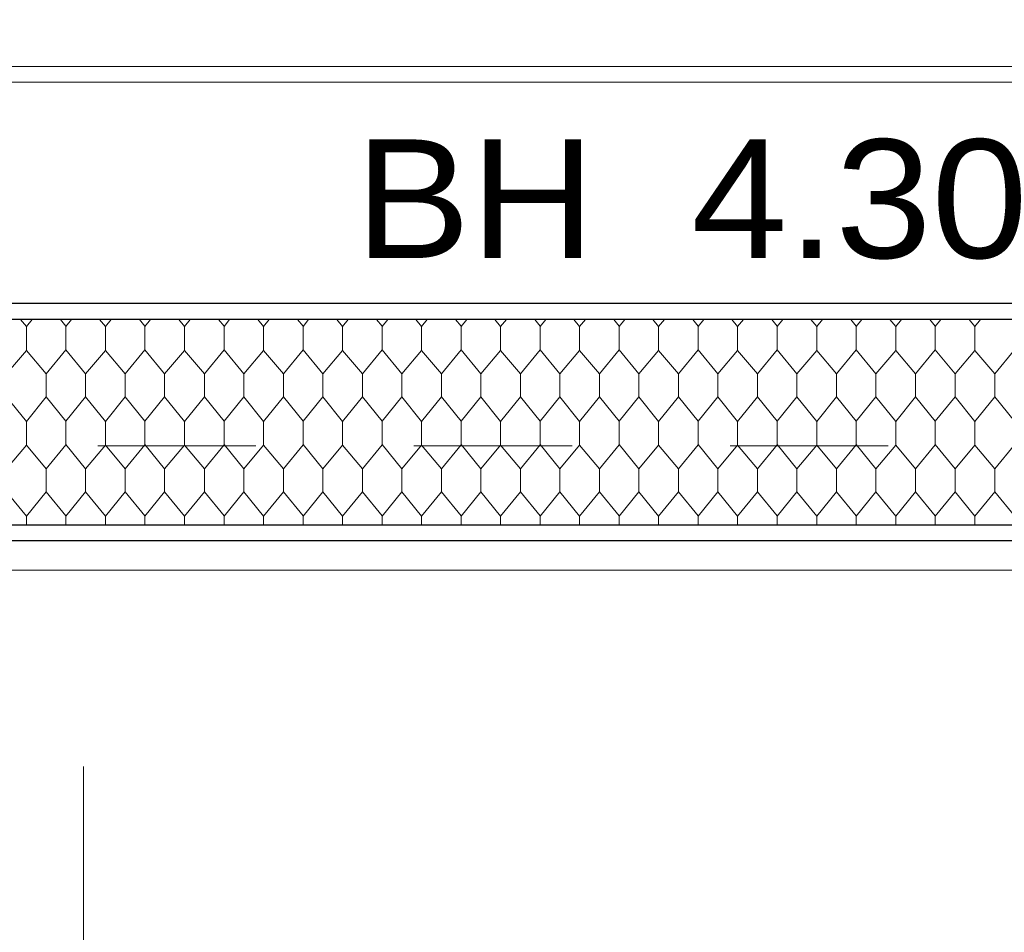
# Model space of a CAD drawing. Header units: metres. Extents: x 1306 to 1412, y -79 to 41.
# Tile 630 of 656: x 1351.871 to 1352.494, y 16.664 to 17.241. Entities that reach past the tile are written whole.
import ezdxf

# ---------------------------------------------------------------- set-up
doc = ezdxf.new("R2010")
doc.units = ezdxf.units.M
doc.header["$PDMODE"] = 65
for name, pattern in [('AUSGEZOGEN', [0]), ('STRICHPUNKT2_S5', [0.5, 0.35, -0.05, 0.05, -0.05]), ('VERDECKT2_S2', [0.15, 0.1, -0.05])]:
    doc.linetypes.add(name, pattern=pattern)
for name, color, linetype, lineweight in [('XR$2$Fenster', 3, 'AUSGEZOGEN', 18), ('XR$2$Schnitt', 1, 'STRICHPUNKT2_S5', 50), ('XR$2$Wand Mauerwerk nt', 7, 'AUSGEZOGEN', 25), ('XR$3$Maßlinie 1_50', 7, 'AUSGEZOGEN', 25), ('XR$3$Text 1_50', 3, 'AUSGEZOGEN', 18), ('XR$5$Muster', 4, 'AUSGEZOGEN', 13)]:
    doc.layers.add(name, color=color, linetype=linetype, lineweight=lineweight)
doc.styles.add('ARIAL', font='arial.ttf')
doc.dimstyles.new('DIMSTYLE_11', dxfattribs={"dimtxt": 0.15, "dimasz": 0.03, "dimexe": 0, "dimexo": 0, "dimgap": 0.075, "dimtad": 2, "dimrnd": 0.005, "dimzin": 4, "dimdsep": 46, "dimtxsty": 'ARIAL', "dimblk1": 'ALL_ML_STRICH', "dimblk2": 'ALL_ML_STRICH', "dimsah": 1, "dimcen": 0, "dimclrd": 3, "dimclre": 3, "dimclrt": 3, "dimadec": 0, "dimazin": 0, "dimtfac": 1, "dimtdec": 0, "dimtix": 1, "dimtmove": 2, "dimatfit": 3, "dimfxl": 0, "dimtzin": 0, "dimlwd": 0, "dimlwe": 25, "dimarcsym": 0})
doc.dimstyles.new('DIMSTYLE_12', dxfattribs={"dimtxt": 0.15, "dimasz": 0.03, "dimexe": 0, "dimexo": 0, "dimgap": 0.075, "dimtad": 2, "dimdec": 3, "dimrnd": 0.005, "dimzin": 4, "dimdsep": 46, "dimtxsty": 'ARIAL', "dimblk1": 'ALL_ML_STRICH', "dimblk2": 'ALL_ML_STRICH', "dimsah": 1, "dimcen": 0, "dimclrd": 3, "dimclre": 3, "dimclrt": 3, "dimadec": 0, "dimazin": 0, "dimtfac": 1, "dimtdec": 0, "dimtix": 1, "dimtmove": 2, "dimatfit": 3, "dimfxl": 0, "dimtzin": 0, "dimlwd": 0, "dimlwe": 25, "dimarcsym": 0})
doc.dimstyles.new('DIMSTYLE_24', dxfattribs={"dimtxt": 0.225, "dimasz": 0.15, "dimexe": 0, "dimexo": 0, "dimgap": 0.1125, "dimtad": 2, "dimrnd": 0.005, "dimzin": 4, "dimdsep": 46, "dimtxsty": 'ARIAL', "dimblk1": 'ALL_ML_STRICH', "dimblk2": 'ALL_ML_STRICH', "dimsah": 1, "dimcen": 0, "dimclrd": 3, "dimclre": 3, "dimclrt": 3, "dimadec": 0, "dimazin": 0, "dimtfac": 1, "dimtdec": 0, "dimtix": 1, "dimtmove": 2, "dimatfit": 3, "dimfxl": 0, "dimtzin": 0, "dimlwd": 0, "dimlwe": 25, "dimarcsym": 0})
doc.dimstyles.new('DIMSTYLE_9', dxfattribs={"dimtxt": 0.15, "dimasz": 0.03, "dimexe": 0, "dimexo": 0, "dimgap": 0.075, "dimtad": 2, "dimdec": 1, "dimlfac": 100, "dimrnd": 0.5, "dimzin": 4, "dimdsep": 46, "dimtxsty": 'ARIAL', "dimblk1": 'ALL_ML_STRICH', "dimblk2": 'ALL_ML_STRICH', "dimsah": 1, "dimcen": 0, "dimclrd": 3, "dimclre": 3, "dimclrt": 3, "dimadec": 0, "dimazin": 0, "dimtfac": 1, "dimtdec": 0, "dimtix": 1, "dimtmove": 2, "dimatfit": 3, "dimfxl": 0, "dimtvp": 1.2, "dimtzin": 0, "dimlwd": 0, "dimlwe": 25, "dimarcsym": 0})

# ---------------------------------------------------------------- blocks, each defined once
blk = doc.blocks.new('ALL_ML_STRICH')
at = {"color": 0, "linetype": 'ByBlock', "lineweight": -2}
for p, q in [((0, -0.5), (0, 0.5)), ((-0.3, -0.3), (0.3, 0.3)), ((-1, 0), (0.5, 0))]:
    blk.add_line(p, q, dxfattribs=at)
blk = doc.blocks.new('*D332')
at = {"layer": 'DEFPOINTS', "color": 3, "linetype": 'AUSGEZOGEN', "lineweight": 25, "transparency": 33554687}
for p in [(1348.37015, 17.43381), (1353.37015, 17.40345), (1348.37015, 9.51056)]:
    blk.add_point(p, dxfattribs=at)
at = {"layer": 'XR$3$Maßlinie 1_50', "color": 3, "linetype": 'AUSGEZOGEN', "lineweight": -2, "transparency": 33554687}
for p, q in [((1348.37015, 9.56056), (1348.37015, 9.51056)), ((1353.37015, 9.56056), (1353.37015, 9.51056)), ((1348.37015, 9.51056), (1353.37015, 9.51056))]:
    blk.add_line(p, q, dxfattribs=at)
at = {"layer": 'XR$3$Maßlinie 1_50', "color": 3, "linetype": 'AUSGEZOGEN', "lineweight": 25, "transparency": 33554687, "xscale": 0.03000000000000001, "yscale": 0.03000000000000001, "zscale": 0.03000000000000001, "rotation": 180}
blk.add_blockref('ALL_ML_STRICH', (1348.37015, 9.51056), dxfattribs=at)
at = {"layer": 'XR$3$Maßlinie 1_50', "color": 3, "linetype": 'AUSGEZOGEN', "lineweight": 25, "transparency": 33554687, "xscale": 0.03000000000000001, "yscale": 0.03000000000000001, "zscale": 0.03000000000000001}
blk.add_blockref('ALL_ML_STRICH', (1353.37015, 9.51056), dxfattribs=at)
at = {"layer": 'XR$3$Maßlinie 1_50', "color": 3, "linetype": 'AUSGEZOGEN', "lineweight": 25, "transparency": 33554687, "insert": (1350.87902, 9.63812), "char_height": 0.15, "width": 0.48, "attachment_point": 5, "style": 'ARIAL'}
blk.add_mtext('\\W0.80;\\A1;{\\A1;{5.00\\H0.099000;\\S^ ;}}', dxfattribs=at)
blk = doc.blocks.new('*D438')
at = {"layer": 'DEFPOINTS', "color": 3, "linetype": 'AUSGEZOGEN', "lineweight": 25, "transparency": 33554687}
for p in [(1342.77015, 19.40255), (1358.49015, 14.43255), (1342.77015, 7.11056)]:
    blk.add_point(p, dxfattribs=at)
at = {"layer": 'XR$3$Maßlinie 1_50', "color": 3, "linetype": 'AUSGEZOGEN', "lineweight": -2, "transparency": 33554687}
for p, q in [((1342.77015, 7.71056), (1342.77015, 7.11056)), ((1342.77015, 7.11056), (1358.49015, 7.11056)), ((1358.49015, 7.11056), (1358.49015, 7.11056))]:
    blk.add_line(p, q, dxfattribs=at)
at = {"layer": 'XR$3$Maßlinie 1_50', "color": 3, "linetype": 'AUSGEZOGEN', "lineweight": 25, "transparency": 33554687, "xscale": 0.15, "yscale": 0.15, "zscale": 0.15, "rotation": 180}
blk.add_blockref('ALL_ML_STRICH', (1342.77015, 7.11056), dxfattribs=at)
at = {"layer": 'XR$3$Maßlinie 1_50', "color": 3, "linetype": 'AUSGEZOGEN', "lineweight": 25, "transparency": 33554687, "xscale": 0.15, "yscale": 0.15, "zscale": 0.15}
blk.add_blockref('ALL_ML_STRICH', (1358.49015, 7.11056), dxfattribs=at)
at = {"layer": 'XR$3$Maßlinie 1_50', "color": 3, "linetype": 'AUSGEZOGEN', "lineweight": 25, "transparency": 33554687, "insert": (1350.63684, 7.2769), "char_height": 0.225, "width": 0.9, "attachment_point": 5, "style": 'ARIAL'}
blk.add_mtext('\\W0.80;\\A1;{\\fArial|i0|b1;\\A1;{15.72\\H0.148500;\\S^ ;}}', dxfattribs=at)
blk = doc.blocks.new('*D443')
at = {"layer": 'DEFPOINTS', "color": 3, "linetype": 'AUSGEZOGEN', "lineweight": 25, "transparency": 33554687}
for p in [(1369.39624, 16.76175), (1340.42407, 16.64675), (1369.39624, 16.64675)]:
    blk.add_point(p, dxfattribs=at)
at = {"layer": 'XR$3$Maßlinie 1_50', "color": 3, "linetype": 'AUSGEZOGEN', "lineweight": -2, "transparency": 33554687}
for p, q in [((1340.47407, 16.76175), (1340.42407, 16.76175)), ((1340.42407, 16.64675), (1340.42407, 16.76175)), ((1340.47407, 16.64675), (1340.42407, 16.64675))]:
    blk.add_line(p, q, dxfattribs=at)
at = {"layer": 'XR$3$Maßlinie 1_50', "color": 3, "linetype": 'AUSGEZOGEN', "lineweight": 25, "transparency": 33554687, "xscale": 0.03000000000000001, "yscale": 0.03000000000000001, "zscale": 0.03000000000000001}
for p, rotation in [((1340.42407, 16.76175), 90), ((1340.42407, 16.64675), 270)]:
    blk.add_blockref('ALL_ML_STRICH', p, dxfattribs=dict(at, rotation=rotation))
at = {"layer": 'XR$3$Maßlinie 1_50', "color": 3, "linetype": 'AUSGEZOGEN', "lineweight": 25, "transparency": 33554687, "insert": (1340.28407, 16.75306), "char_height": 0.15, "width": 0.48, "attachment_point": 5, "rotation": 90, "style": 'ARIAL'}
blk.add_mtext('\\W0.80;\\A1;{\\A1;{11\\H0.099000;\\S5^ ;}}', dxfattribs=at)
blk = doc.blocks.new('*D444')
at = {"layer": 'DEFPOINTS', "color": 3, "linetype": 'AUSGEZOGEN', "lineweight": 25, "transparency": 33554687}
for p in [(1369.39624, 18.64675), (1340.42407, 16.76175), (1369.39624, 16.76175)]:
    blk.add_point(p, dxfattribs=at)
at = {"layer": 'XR$3$Maßlinie 1_50', "color": 3, "linetype": 'AUSGEZOGEN', "lineweight": -2, "transparency": 33554687}
for p, q in [((1340.47407, 18.64675), (1340.42407, 18.64675)), ((1340.42407, 16.76175), (1340.42407, 18.64675)), ((1340.47407, 16.76175), (1340.42407, 16.76175))]:
    blk.add_line(p, q, dxfattribs=at)
at = {"layer": 'XR$3$Maßlinie 1_50', "color": 3, "linetype": 'AUSGEZOGEN', "lineweight": 25, "transparency": 33554687, "xscale": 0.03000000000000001, "yscale": 0.03000000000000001, "zscale": 0.03000000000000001}
for p, rotation in [((1340.42407, 18.64675), 90), ((1340.42407, 16.76175), 270)]:
    blk.add_blockref('ALL_ML_STRICH', p, dxfattribs=dict(at, rotation=rotation))
at = {"layer": 'XR$3$Maßlinie 1_50', "color": 3, "linetype": 'AUSGEZOGEN', "lineweight": 25, "transparency": 33554687, "insert": (1340.29652, 17.72516), "char_height": 0.15, "width": 0.6, "attachment_point": 5, "rotation": 90, "style": 'ARIAL'}
blk.add_mtext('\\W0.80;\\A1;{\\A1;{1.88\\H0.099000;\\S5^ ;}}', dxfattribs=at)
blk = doc.blocks.new('*D459')
at = {"layer": 'DEFPOINTS', "color": 3, "linetype": 'AUSGEZOGEN', "lineweight": 25, "transparency": 33554687}
for p in [(1366.66016, 19.77175), (1339.62407, 12.38675), (1366.6683, 12.38675)]:
    blk.add_point(p, dxfattribs=at)
at = {"layer": 'XR$3$Maßlinie 1_50', "color": 3, "linetype": 'AUSGEZOGEN', "lineweight": -2, "transparency": 33554687}
for p, q in [((1339.67407, 19.77175), (1339.62407, 19.77175)), ((1339.62407, 12.38675), (1339.62407, 19.77175)), ((1339.67407, 12.38675), (1339.62407, 12.38675))]:
    blk.add_line(p, q, dxfattribs=at)
at = {"layer": 'XR$3$Maßlinie 1_50', "color": 3, "linetype": 'AUSGEZOGEN', "lineweight": 25, "transparency": 33554687, "xscale": 0.03000000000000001, "yscale": 0.03000000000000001, "zscale": 0.03000000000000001}
for p, rotation in [((1339.62407, 19.77175), 90), ((1339.62407, 12.38675), 270)]:
    blk.add_blockref('ALL_ML_STRICH', p, dxfattribs=dict(at, rotation=rotation))
at = {"layer": 'XR$3$Maßlinie 1_50', "color": 3, "linetype": 'AUSGEZOGEN', "lineweight": 25, "transparency": 33554687, "insert": (1339.49641, 16.10016), "char_height": 0.15, "width": 0.6, "attachment_point": 5, "rotation": 90, "style": 'ARIAL'}
blk.add_mtext('\\W0.80;\\A1;{\\A1;{7.38\\H0.099000;\\S5^ ;}}', dxfattribs=at)
blk = doc.blocks.new('*D470')
at = {"layer": 'DEFPOINTS', "color": 3, "linetype": 'AUSGEZOGEN', "lineweight": 25, "transparency": 33554687}
for p in [(1366.20544, 19.77175), (1338.82407, 12.38675), (1366.11182, 12.38675)]:
    blk.add_point(p, dxfattribs=at)
at = {"layer": 'XR$3$Maßlinie 1_50', "color": 3, "linetype": 'AUSGEZOGEN', "lineweight": -2, "transparency": 33554687}
for p, q in [((1338.87407, 19.77175), (1338.82407, 19.77175)), ((1338.82407, 12.38675), (1338.82407, 19.77175)), ((1338.87407, 12.38675), (1338.82407, 12.38675))]:
    blk.add_line(p, q, dxfattribs=at)
at = {"layer": 'XR$3$Maßlinie 1_50', "color": 3, "linetype": 'AUSGEZOGEN', "lineweight": 25, "transparency": 33554687, "xscale": 0.03000000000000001, "yscale": 0.03000000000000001, "zscale": 0.03000000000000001}
for p, rotation in [((1338.82407, 19.77175), 90), ((1338.82407, 12.38675), 270)]:
    blk.add_blockref('ALL_ML_STRICH', p, dxfattribs=dict(at, rotation=rotation))
at = {"layer": 'XR$3$Maßlinie 1_50', "color": 3, "linetype": 'AUSGEZOGEN', "lineweight": 25, "transparency": 33554687, "insert": (1338.69641, 16.10016), "char_height": 0.15, "width": 0.6, "attachment_point": 5, "rotation": 90, "style": 'ARIAL'}
blk.add_mtext('\\W0.80;\\A1;{\\A1;{7.38\\H0.099000;\\S5^ ;}}', dxfattribs=at)
blk = doc.blocks.new('*D482')
at = {"layer": 'DEFPOINTS', "color": 3, "linetype": 'AUSGEZOGEN', "lineweight": 25, "transparency": 33554687}
for p in [(1357.93808, 16.91175), (1338.02407, 12.38675), (1362.48388, 12.38675)]:
    blk.add_point(p, dxfattribs=at)
at = {"layer": 'XR$3$Maßlinie 1_50', "color": 3, "linetype": 'AUSGEZOGEN', "lineweight": -2, "transparency": 33554687}
for p, q in [((1338.07407, 16.91175), (1338.02407, 16.91175)), ((1338.02407, 12.38675), (1338.02407, 16.91175)), ((1338.07407, 12.38675), (1338.02407, 12.38675))]:
    blk.add_line(p, q, dxfattribs=at)
at = {"layer": 'XR$3$Maßlinie 1_50', "color": 3, "linetype": 'AUSGEZOGEN', "lineweight": 25, "transparency": 33554687, "xscale": 0.03000000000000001, "yscale": 0.03000000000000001, "zscale": 0.03000000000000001}
for p, rotation in [((1338.02407, 16.91175), 90), ((1338.02407, 12.38675), 270)]:
    blk.add_blockref('ALL_ML_STRICH', p, dxfattribs=dict(at, rotation=rotation))
at = {"layer": 'XR$3$Maßlinie 1_50', "color": 3, "linetype": 'AUSGEZOGEN', "lineweight": 25, "transparency": 33554687, "insert": (1337.89652, 14.67016), "char_height": 0.15, "width": 0.6, "attachment_point": 5, "rotation": 90, "style": 'ARIAL'}
blk.add_mtext('\\W0.80;\\A1;{\\A1;{4.52\\H0.099000;\\S5^ ;}}', dxfattribs=at)
blk = doc.blocks.new('*D483')
at = {"layer": 'DEFPOINTS', "color": 3, "linetype": 'AUSGEZOGEN', "lineweight": 25, "transparency": 33554687}
for p in [(1360.44309, 17.06175), (1338.02407, 16.91175), (1357.93808, 16.91175)]:
    blk.add_point(p, dxfattribs=at)
at = {"layer": 'XR$3$Maßlinie 1_50', "color": 3, "linetype": 'AUSGEZOGEN', "lineweight": -2, "transparency": 33554687}
for p, q in [((1338.07407, 17.06175), (1338.02407, 17.06175)), ((1338.02407, 16.91175), (1338.02407, 17.06175)), ((1338.07407, 16.91175), (1338.02407, 16.91175))]:
    blk.add_line(p, q, dxfattribs=at)
at = {"layer": 'XR$3$Maßlinie 1_50', "color": 3, "linetype": 'AUSGEZOGEN', "lineweight": 25, "transparency": 33554687, "xscale": 0.03000000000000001, "yscale": 0.03000000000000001, "zscale": 0.03000000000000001}
for p, rotation in [((1338.02407, 17.06175), 90), ((1338.02407, 16.91175), 270)]:
    blk.add_blockref('ALL_ML_STRICH', p, dxfattribs=dict(at, rotation=rotation))
at = {"layer": 'XR$3$Maßlinie 1_50', "color": 3, "linetype": 'AUSGEZOGEN', "lineweight": 25, "transparency": 33554687, "insert": (1337.88152, 16.98088), "char_height": 0.15, "width": 0.48, "attachment_point": 5, "rotation": 90, "style": 'ARIAL'}
blk.add_mtext('\\W0.80;\\A1;{\\A1;{15\\H0.099000;\\S^ ;}}', dxfattribs=at)
blk = doc.blocks.new('*D484')
at = {"layer": 'DEFPOINTS', "color": 3, "linetype": 'AUSGEZOGEN', "lineweight": 25, "transparency": 33554687}
for p in [(1360.44309, 17.46175), (1338.02407, 17.06175), (1360.44309, 17.06175)]:
    blk.add_point(p, dxfattribs=at)
at = {"layer": 'XR$3$Maßlinie 1_50', "color": 3, "linetype": 'AUSGEZOGEN', "lineweight": -2, "transparency": 33554687}
for p, q in [((1338.07407, 17.46175), (1338.02407, 17.46175)), ((1338.02407, 17.06175), (1338.02407, 17.46175)), ((1338.07407, 17.06175), (1338.02407, 17.06175))]:
    blk.add_line(p, q, dxfattribs=at)
at = {"layer": 'XR$3$Maßlinie 1_50', "color": 3, "linetype": 'AUSGEZOGEN', "lineweight": 25, "transparency": 33554687, "xscale": 0.03000000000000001, "yscale": 0.03000000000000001, "zscale": 0.03000000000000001}
for p, rotation in [((1338.02407, 17.46175), 90), ((1338.02407, 17.06175), 270)]:
    blk.add_blockref('ALL_ML_STRICH', p, dxfattribs=dict(at, rotation=rotation))
at = {"layer": 'XR$3$Maßlinie 1_50', "color": 3, "linetype": 'AUSGEZOGEN', "lineweight": 25, "transparency": 33554687, "insert": (1337.89652, 17.25653), "char_height": 0.15, "width": 0.48, "attachment_point": 5, "rotation": 90, "style": 'ARIAL'}
blk.add_mtext('\\W0.80;\\A1;{\\A1;{40\\H0.099000;\\S^ ;}}', dxfattribs=at)
blk = doc.blocks.new('*D489')
at = {"layer": 'DEFPOINTS', "color": 3, "linetype": 'AUSGEZOGEN', "lineweight": 25, "transparency": 33554687}
for p in [(1361.40464, 16.82175), (1337.22407, 12.38675), (1361.39704, 12.38675)]:
    blk.add_point(p, dxfattribs=at)
at = {"layer": 'XR$3$Maßlinie 1_50', "color": 3, "linetype": 'AUSGEZOGEN', "lineweight": -2, "transparency": 33554687}
for p, q in [((1337.27407, 16.82175), (1337.22407, 16.82175)), ((1337.22407, 12.38675), (1337.22407, 16.82175)), ((1337.27407, 12.38675), (1337.22407, 12.38675))]:
    blk.add_line(p, q, dxfattribs=at)
at = {"layer": 'XR$3$Maßlinie 1_50', "color": 3, "linetype": 'AUSGEZOGEN', "lineweight": 25, "transparency": 33554687, "xscale": 0.03000000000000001, "yscale": 0.03000000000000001, "zscale": 0.03000000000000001}
for p, rotation in [((1337.22407, 16.82175), 90), ((1337.22407, 12.38675), 270)]:
    blk.add_blockref('ALL_ML_STRICH', p, dxfattribs=dict(at, rotation=rotation))
at = {"layer": 'XR$3$Maßlinie 1_50', "color": 3, "linetype": 'AUSGEZOGEN', "lineweight": 25, "transparency": 33554687, "insert": (1337.09641, 14.62516), "char_height": 0.15, "width": 0.6, "attachment_point": 5, "rotation": 90, "style": 'ARIAL'}
blk.add_mtext('\\W0.80;\\A1;{\\A1;{4.43\\H0.099000;\\S5^ ;}}', dxfattribs=at)
blk = doc.blocks.new('*D490')
at = {"layer": 'DEFPOINTS', "color": 3, "linetype": 'AUSGEZOGEN', "lineweight": 25, "transparency": 33554687}
for p in [(1361.10464, 17.06175), (1337.22407, 16.82175), (1361.40464, 16.82175)]:
    blk.add_point(p, dxfattribs=at)
at = {"layer": 'XR$3$Maßlinie 1_50', "color": 3, "linetype": 'AUSGEZOGEN', "lineweight": -2, "transparency": 33554687}
for p, q in [((1337.27407, 17.06175), (1337.22407, 17.06175)), ((1337.22407, 16.82175), (1337.22407, 17.06175)), ((1337.27407, 16.82175), (1337.22407, 16.82175))]:
    blk.add_line(p, q, dxfattribs=at)
at = {"layer": 'XR$3$Maßlinie 1_50', "color": 3, "linetype": 'AUSGEZOGEN', "lineweight": 25, "transparency": 33554687, "xscale": 0.03000000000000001, "yscale": 0.03000000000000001, "zscale": 0.03000000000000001}
for p, rotation in [((1337.22407, 17.06175), 90), ((1337.22407, 16.82175), 270)]:
    blk.add_blockref('ALL_ML_STRICH', p, dxfattribs=dict(at, rotation=rotation))
at = {"layer": 'XR$3$Maßlinie 1_50', "color": 3, "linetype": 'AUSGEZOGEN', "lineweight": 25, "transparency": 33554687, "insert": (1336.36969, 16.90657), "char_height": 0.15, "width": 0.48, "attachment_point": 5, "rotation": 90, "style": 'ARIAL'}
blk.add_mtext('\\W0.80;\\A1;{\\A1;{24\\H0.099000;\\S^ ;}}', dxfattribs=at)
blk = doc.blocks.new('*D491')
at = {"layer": 'DEFPOINTS', "color": 3, "linetype": 'AUSGEZOGEN', "lineweight": 25, "transparency": 33554687}
for p in [(1351.26204, 17.46175), (1337.22407, 17.06175), (1361.10464, 17.06175)]:
    blk.add_point(p, dxfattribs=at)
at = {"layer": 'XR$3$Maßlinie 1_50', "color": 3, "linetype": 'AUSGEZOGEN', "lineweight": -2, "transparency": 33554687}
for p, q in [((1337.27407, 17.46175), (1337.22407, 17.46175)), ((1337.22407, 17.06175), (1337.22407, 17.46175)), ((1337.27407, 17.06175), (1337.22407, 17.06175))]:
    blk.add_line(p, q, dxfattribs=at)
at = {"layer": 'XR$3$Maßlinie 1_50', "color": 3, "linetype": 'AUSGEZOGEN', "lineweight": 25, "transparency": 33554687, "xscale": 0.03000000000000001, "yscale": 0.03000000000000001, "zscale": 0.03000000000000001}
for p, rotation in [((1337.22407, 17.46175), 90), ((1337.22407, 17.06175), 270)]:
    blk.add_blockref('ALL_ML_STRICH', p, dxfattribs=dict(at, rotation=rotation))
at = {"layer": 'XR$3$Maßlinie 1_50', "color": 3, "linetype": 'AUSGEZOGEN', "lineweight": 25, "transparency": 33554687, "insert": (1337.09652, 17.25653), "char_height": 0.15, "width": 0.48, "attachment_point": 5, "rotation": 90, "style": 'ARIAL'}
blk.add_mtext('\\W0.80;\\A1;{\\A1;{40\\H0.099000;\\S^ ;}}', dxfattribs=at)
blk = doc.blocks.new('*D548')
at = {"layer": 'DEFPOINTS', "color": 3, "linetype": 'AUSGEZOGEN', "lineweight": 25, "transparency": 33554687}
for p in [(1351.52015, 17.06175), (1353.02015, 17.06175), (1351.52015, 10.31056)]:
    blk.add_point(p, dxfattribs=at)
at = {"layer": 'XR$3$Maßlinie 1_50', "color": 3, "linetype": 'AUSGEZOGEN', "lineweight": -2, "transparency": 33554687}
for p, q in [((1351.52015, 10.36056), (1351.52015, 10.31056)), ((1353.02015, 10.36056), (1353.02015, 10.31056)), ((1351.52015, 10.31056), (1353.02015, 10.31056))]:
    blk.add_line(p, q, dxfattribs=at)
at = {"layer": 'XR$3$Maßlinie 1_50', "color": 3, "linetype": 'AUSGEZOGEN', "lineweight": 25, "transparency": 33554687, "xscale": 0.03000000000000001, "yscale": 0.03000000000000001, "zscale": 0.03000000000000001, "rotation": 180}
blk.add_blockref('ALL_ML_STRICH', (1351.52015, 10.31056), dxfattribs=at)
at = {"layer": 'XR$3$Maßlinie 1_50', "color": 3, "linetype": 'AUSGEZOGEN', "lineweight": 25, "transparency": 33554687, "xscale": 0.03000000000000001, "yscale": 0.03000000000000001, "zscale": 0.03000000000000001}
blk.add_blockref('ALL_ML_STRICH', (1353.02015, 10.31056), dxfattribs=at)
at = {"layer": 'XR$3$Maßlinie 1_50', "color": 3, "linetype": 'AUSGEZOGEN', "lineweight": 25, "transparency": 33554687, "insert": (1352.27902, 10.43812), "char_height": 0.15, "width": 0.48, "attachment_point": 5, "style": 'ARIAL'}
blk.add_mtext('\\W0.80;\\A1;{\\A1;{1.50\\H0.099000;\\S^ ;}}', dxfattribs=at)
at = {"layer": 'XR$3$Maßlinie 1_50', "color": 3, "linetype": 'AUSGEZOGEN', "lineweight": 25, "transparency": 33554687, "insert": (1352.11102, 10.25483), "char_height": 0.15, "width": 0.0075, "attachment_point": 1, "line_spacing_factor": 0.60241, "style": 'ARIAL'}
blk.add_mtext('\\W0.80;\\A1;{1.00\\H0.099000;\\S^ ;}', dxfattribs=at)
blk = doc.blocks.new('MUSTER_0')
at = {"layer": 'XR$5$Muster', "color": 52, "linetype": 'AUSGEZOGEN', "lineweight": 13, "transparency": 33554687}
for p, q in [((1351.9, 17.0475), (1351.89653, 17.05175)), ((1351.9, 17.04738), (1351.90355, 17.05175)), ((1351.95, 17.0475), (1351.94653, 17.05175)), ((1351.95, 17.04738), (1351.95355, 17.05175)), ((1352, 17.0475), (1351.99653, 17.05175)), ((1352, 17.04738), (1352.00355, 17.05175)), ((1352.05, 17.0475), (1352.04653, 17.05175)), ((1352.05, 17.04738), (1352.05355, 17.05175)), ((1352.1, 17.0475), (1352.09653, 17.05175)), ((1352.1, 17.04738), (1352.10355, 17.05175)), ((1352.15, 17.0475), (1352.14653, 17.05175)), ((1352.15, 17.04738), (1352.15355, 17.05175)), ((1352.2, 17.0475), (1352.19653, 17.05175)), ((1352.2, 17.04738), (1352.20355, 17.05175)), ((1352.25, 17.0475), (1352.24653, 17.05175)), ((1352.25, 17.04738), (1352.25355, 17.05175)), ((1352.3, 17.0475), (1352.29653, 17.05175)), ((1352.3, 17.04738), (1352.30355, 17.05175)), ((1352.35, 17.0475), (1352.34653, 17.05175)), ((1352.35, 17.04738), (1352.35355, 17.05175)), ((1352.4, 17.0475), (1352.39653, 17.05175)), ((1352.4, 17.04738), (1352.40355, 17.05175)), ((1352.45, 17.0475), (1352.44653, 17.05175)), ((1352.45, 17.04738), (1352.45355, 17.05175)), ((1351.87495, 17.04726), (1351.87495, 17.04)), ((1351.9, 17.04), (1351.9, 17.04738)), ((1351.92495, 17.04726), (1351.92495, 17.04)), ((1351.95, 17.04), (1351.95, 17.04738)), ((1351.97495, 17.04726), (1351.97495, 17.04)), ((1352, 17.04), (1352, 17.04738)), ((1352.02495, 17.04726), (1352.02495, 17.04)), ((1352.05, 17.04), (1352.05, 17.04738)), ((1352.07495, 17.04726), (1352.07495, 17.04)), ((1352.1, 17.04), (1352.1, 17.04738)), ((1352.12495, 17.04726), (1352.12495, 17.04)), ((1352.15, 17.04), (1352.15, 17.04738)), ((1352.17495, 17.04726), (1352.17495, 17.04)), ((1352.2, 17.04), (1352.2, 17.04738)), ((1352.22495, 17.04726), (1352.22495, 17.04)), ((1352.25, 17.04), (1352.25, 17.04738)), ((1352.27495, 17.04726), (1352.27495, 17.04)), ((1352.3, 17.04), (1352.3, 17.04738)), ((1352.32495, 17.04726), (1352.32495, 17.04)), ((1352.35, 17.04), (1352.35, 17.04738)), ((1352.37495, 17.04726), (1352.37495, 17.04)), ((1352.4, 17.04), (1352.4, 17.04738)), ((1352.42495, 17.04726), (1352.42495, 17.04)), ((1352.45, 17.04), (1352.45, 17.04738)), ((1352.47495, 17.04726), (1352.47495, 17.04)), ((1351.87495, 17.03214), (1351.87495, 17.04)), ((1351.9, 17.03262), (1351.9, 17.04)), ((1351.92495, 17.03214), (1351.92495, 17.04)), ((1351.95, 17.03262), (1351.95, 17.04)), ((1351.97495, 17.03214), (1351.97495, 17.04)), ((1352, 17.03262), (1352, 17.04)), ((1352.02495, 17.03214), (1352.02495, 17.04)), ((1352.05, 17.03262), (1352.05, 17.04)), ((1352.07495, 17.03214), (1352.07495, 17.04)), ((1352.1, 17.03262), (1352.1, 17.04)), ((1352.12495, 17.03214), (1352.12495, 17.04)), ((1352.15, 17.03262), (1352.15, 17.04)), ((1352.17495, 17.03214), (1352.17495, 17.04)), ((1352.2, 17.03262), (1352.2, 17.04)), ((1352.22495, 17.03214), (1352.22495, 17.04)), ((1352.25, 17.03262), (1352.25, 17.04)), ((1352.27495, 17.03214), (1352.27495, 17.04)), ((1352.3, 17.03262), (1352.3, 17.04)), ((1352.32495, 17.03214), (1352.32495, 17.04)), ((1352.35, 17.03262), (1352.35, 17.04)), ((1352.37495, 17.03214), (1352.37495, 17.04)), ((1352.4, 17.03262), (1352.4, 17.04)), ((1352.42495, 17.03214), (1352.42495, 17.04)), ((1352.45, 17.03262), (1352.45, 17.04)), ((1352.47495, 17.03214), (1352.47495, 17.04)), ((1351.9, 17.0325), (1351.88755, 17.01726)), ((1351.91245, 17.01726), (1351.9, 17.03262)), ((1351.95, 17.0325), (1351.93755, 17.01726)), ((1351.96245, 17.01726), (1351.95, 17.03262)), ((1352, 17.0325), (1351.98755, 17.01726)), ((1352.01245, 17.01726), (1352, 17.03262)), ((1352.05, 17.0325), (1352.03755, 17.01726)), ((1352.06245, 17.01726), (1352.05, 17.03262)), ((1352.1, 17.0325), (1352.08755, 17.01726)), ((1352.11245, 17.01726), (1352.1, 17.03262)), ((1352.15, 17.0325), (1352.13755, 17.01726)), ((1352.16245, 17.01726), (1352.15, 17.03262)), ((1352.2, 17.0325), (1352.18755, 17.01726)), ((1352.21245, 17.01726), (1352.2, 17.03262)), ((1352.25, 17.0325), (1352.23755, 17.01726)), ((1352.26245, 17.01726), (1352.25, 17.03262)), ((1352.3, 17.0325), (1352.28755, 17.01726)), ((1352.31245, 17.01726), (1352.3, 17.03262)), ((1352.35, 17.0325), (1352.33755, 17.01726)), ((1352.36245, 17.01726), (1352.35, 17.03262)), ((1352.4, 17.0325), (1352.38755, 17.01726)), ((1352.41245, 17.01726), (1352.4, 17.03262)), ((1352.45, 17.0325), (1352.43755, 17.01726)), ((1352.46245, 17.01726), (1352.45, 17.03262)), ((1352.5, 17.0325), (1352.48755, 17.01726)), ((1351.88755, 17.00274), (1351.88755, 17.01726)), ((1351.91245, 17.01726), (1351.91245, 17.00274)), ((1351.93755, 17.00274), (1351.93755, 17.01726)), ((1351.96245, 17.01726), (1351.96245, 17.00274)), ((1351.98755, 17.00274), (1351.98755, 17.01726)), ((1352.01245, 17.01726), (1352.01245, 17.00274)), ((1352.03755, 17.00274), (1352.03755, 17.01726)), ((1352.06245, 17.01726), (1352.06245, 17.00274)), ((1352.08755, 17.00274), (1352.08755, 17.01726)), ((1352.11245, 17.01726), (1352.11245, 17.00274)), ((1352.13755, 17.00274), (1352.13755, 17.01726)), ((1352.16245, 17.01726), (1352.16245, 17.00274)), ((1352.18755, 17.00274), (1352.18755, 17.01726)), ((1352.21245, 17.01726), (1352.21245, 17.00274)), ((1352.23755, 17.00274), (1352.23755, 17.01726)), ((1352.26245, 17.01726), (1352.26245, 17.00274)), ((1352.28755, 17.00274), (1352.28755, 17.01726)), ((1352.31245, 17.01726), (1352.31245, 17.00274)), ((1352.33755, 17.00274), (1352.33755, 17.01726)), ((1352.36245, 17.01726), (1352.36245, 17.00274)), ((1352.38755, 17.00274), (1352.38755, 17.01726)), ((1352.41245, 17.01726), (1352.41245, 17.00274)), ((1352.43755, 17.00274), (1352.43755, 17.01726)), ((1352.46245, 17.01726), (1352.46245, 17.00274)), ((1352.48755, 17.00274), (1352.48755, 17.01726)), ((1351.9, 16.9875), (1351.88755, 17.00274)), ((1351.95, 16.9875), (1351.93755, 17.00274)), ((1352, 16.9875), (1351.98755, 17.00274)), ((1352.05, 16.9875), (1352.03755, 17.00274)), ((1352.1, 16.9875), (1352.08755, 17.00274)), ((1352.15, 16.9875), (1352.13755, 17.00274)), ((1352.2, 16.9875), (1352.18755, 17.00274)), ((1352.25, 16.9875), (1352.23755, 17.00274)), ((1352.3, 16.9875), (1352.28755, 17.00274)), ((1352.35, 16.9875), (1352.33755, 17.00274)), ((1352.4, 16.9875), (1352.38755, 17.00274)), ((1352.45, 16.9875), (1352.43755, 17.00274)), ((1352.5, 16.9875), (1352.48755, 17.00274)), ((1351.87495, 16.98726), (1351.87495, 16.98)), ((1351.9, 16.98), (1351.9, 16.98738)), ((1351.92495, 16.98726), (1351.92495, 16.98)), ((1351.95, 16.98), (1351.95, 16.98738)), ((1351.97495, 16.98726), (1351.97495, 16.98)), ((1352, 16.98), (1352, 16.98738)), ((1352.02495, 16.98726), (1352.02495, 16.98)), ((1352.05, 16.98), (1352.05, 16.98738)), ((1352.07495, 16.98726), (1352.07495, 16.98)), ((1352.1, 16.98), (1352.1, 16.98738)), ((1352.12495, 16.98726), (1352.12495, 16.98)), ((1352.15, 16.98), (1352.15, 16.98738)), ((1352.17495, 16.98726), (1352.17495, 16.98)), ((1352.2, 16.98), (1352.2, 16.98738)), ((1352.22495, 16.98726), (1352.22495, 16.98)), ((1352.25, 16.98), (1352.25, 16.98738)), ((1352.27495, 16.98726), (1352.27495, 16.98)), ((1352.3, 16.98), (1352.3, 16.98738)), ((1352.32495, 16.98726), (1352.32495, 16.98)), ((1352.35, 16.98), (1352.35, 16.98738)), ((1352.37495, 16.98726), (1352.37495, 16.98)), ((1352.4, 16.98), (1352.4, 16.98738)), ((1352.42495, 16.98726), (1352.42495, 16.98)), ((1352.45, 16.98), (1352.45, 16.98738)), ((1352.47495, 16.98726), (1352.47495, 16.98)), ((1351.87495, 16.97214), (1351.87495, 16.98)), ((1351.9, 16.97262), (1351.9, 16.98)), ((1351.92495, 16.97214), (1351.92495, 16.98)), ((1351.95, 16.97262), (1351.95, 16.98)), ((1351.97495, 16.97214), (1351.97495, 16.98)), ((1352, 16.97262), (1352, 16.98)), ((1352.02495, 16.97214), (1352.02495, 16.98)), ((1352.05, 16.97262), (1352.05, 16.98)), ((1352.07495, 16.97214), (1352.07495, 16.98)), ((1352.1, 16.97262), (1352.1, 16.98)), ((1352.12495, 16.97214), (1352.12495, 16.98)), ((1352.15, 16.97262), (1352.15, 16.98)), ((1352.17495, 16.97214), (1352.17495, 16.98)), ((1352.2, 16.97262), (1352.2, 16.98)), ((1352.22495, 16.97214), (1352.22495, 16.98)), ((1352.25, 16.97262), (1352.25, 16.98)), ((1352.27495, 16.97214), (1352.27495, 16.98)), ((1352.3, 16.97262), (1352.3, 16.98)), ((1352.32495, 16.97214), (1352.32495, 16.98)), ((1352.35, 16.97262), (1352.35, 16.98)), ((1352.37495, 16.97214), (1352.37495, 16.98)), ((1352.4, 16.97262), (1352.4, 16.98)), ((1352.42495, 16.97214), (1352.42495, 16.98)), ((1352.45, 16.97262), (1352.45, 16.98)), ((1352.47495, 16.97214), (1352.47495, 16.98)), ((1351.9, 16.9725), (1351.88755, 16.95726)), ((1351.91245, 16.95726), (1351.9, 16.97262)), ((1351.95, 16.9725), (1351.93755, 16.95726)), ((1351.96245, 16.95726), (1351.95, 16.97262)), ((1352, 16.9725), (1351.98755, 16.95726)), ((1352.01245, 16.95726), (1352, 16.97262)), ((1352.05, 16.9725), (1352.03755, 16.95726)), ((1352.06245, 16.95726), (1352.05, 16.97262)), ((1352.1, 16.9725), (1352.08755, 16.95726)), ((1352.11245, 16.95726), (1352.1, 16.97262)), ((1352.15, 16.9725), (1352.13755, 16.95726)), ((1352.16245, 16.95726), (1352.15, 16.97262)), ((1352.2, 16.9725), (1352.18755, 16.95726)), ((1352.21245, 16.95726), (1352.2, 16.97262)), ((1352.25, 16.9725), (1352.23755, 16.95726)), ((1352.26245, 16.95726), (1352.25, 16.97262)), ((1352.3, 16.9725), (1352.28755, 16.95726)), ((1352.31245, 16.95726), (1352.3, 16.97262)), ((1352.35, 16.9725), (1352.33755, 16.95726)), ((1352.36245, 16.95726), (1352.35, 16.97262)), ((1352.4, 16.9725), (1352.38755, 16.95726)), ((1352.41245, 16.95726), (1352.4, 16.97262)), ((1352.45, 16.9725), (1352.43755, 16.95726)), ((1352.46245, 16.95726), (1352.45, 16.97262)), ((1352.5, 16.9725), (1352.48755, 16.95726)), ((1351.88755, 16.94274), (1351.88755, 16.95726)), ((1351.91245, 16.95726), (1351.91245, 16.94274)), ((1351.93755, 16.94274), (1351.93755, 16.95726)), ((1351.96245, 16.95726), (1351.96245, 16.94274)), ((1351.98755, 16.94274), (1351.98755, 16.95726)), ((1352.01245, 16.95726), (1352.01245, 16.94274)), ((1352.03755, 16.94274), (1352.03755, 16.95726)), ((1352.06245, 16.95726), (1352.06245, 16.94274)), ((1352.08755, 16.94274), (1352.08755, 16.95726)), ((1352.11245, 16.95726), (1352.11245, 16.94274)), ((1352.13755, 16.94274), (1352.13755, 16.95726)), ((1352.16245, 16.95726), (1352.16245, 16.94274)), ((1352.18755, 16.94274), (1352.18755, 16.95726)), ((1352.21245, 16.95726), (1352.21245, 16.94274)), ((1352.23755, 16.94274), (1352.23755, 16.95726)), ((1352.26245, 16.95726), (1352.26245, 16.94274)), ((1352.28755, 16.94274), (1352.28755, 16.95726)), ((1352.31245, 16.95726), (1352.31245, 16.94274)), ((1352.33755, 16.94274), (1352.33755, 16.95726)), ((1352.36245, 16.95726), (1352.36245, 16.94274)), ((1352.38755, 16.94274), (1352.38755, 16.95726)), ((1352.41245, 16.95726), (1352.41245, 16.94274)), ((1352.43755, 16.94274), (1352.43755, 16.95726)), ((1352.46245, 16.95726), (1352.46245, 16.94274)), ((1352.48755, 16.94274), (1352.48755, 16.95726)), ((1351.9, 16.9275), (1351.88755, 16.94274)), ((1351.95, 16.9275), (1351.93755, 16.94274)), ((1352, 16.9275), (1351.98755, 16.94274)), ((1352.05, 16.9275), (1352.03755, 16.94274)), ((1352.1, 16.9275), (1352.08755, 16.94274)), ((1352.15, 16.9275), (1352.13755, 16.94274)), ((1352.2, 16.9275), (1352.18755, 16.94274)), ((1352.25, 16.9275), (1352.23755, 16.94274)), ((1352.3, 16.9275), (1352.28755, 16.94274)), ((1352.35, 16.9275), (1352.33755, 16.94274)), ((1352.4, 16.9275), (1352.38755, 16.94274)), ((1352.45, 16.9275), (1352.43755, 16.94274)), ((1352.5, 16.9275), (1352.48755, 16.94274)), ((1351.87495, 16.92726), (1351.87495, 16.92175)), ((1351.9, 16.92175), (1351.9, 16.92738)), ((1351.92495, 16.92726), (1351.92495, 16.92175)), ((1351.95, 16.92175), (1351.95, 16.92738)), ((1351.97495, 16.92726), (1351.97495, 16.92175)), ((1352, 16.92175), (1352, 16.92738)), ((1352.02495, 16.92726), (1352.02495, 16.92175)), ((1352.05, 16.92175), (1352.05, 16.92738)), ((1352.07495, 16.92726), (1352.07495, 16.92175)), ((1352.1, 16.92175), (1352.1, 16.92738)), ((1352.12495, 16.92726), (1352.12495, 16.92175)), ((1352.15, 16.92175), (1352.15, 16.92738)), ((1352.17495, 16.92726), (1352.17495, 16.92175)), ((1352.2, 16.92175), (1352.2, 16.92738)), ((1352.22495, 16.92726), (1352.22495, 16.92175)), ((1352.25, 16.92175), (1352.25, 16.92738)), ((1352.27495, 16.92726), (1352.27495, 16.92175)), ((1352.3, 16.92175), (1352.3, 16.92738)), ((1352.32495, 16.92726), (1352.32495, 16.92175)), ((1352.35, 16.92175), (1352.35, 16.92738)), ((1352.37495, 16.92726), (1352.37495, 16.92175)), ((1352.4, 16.92175), (1352.4, 16.92738)), ((1352.42495, 16.92726), (1352.42495, 16.92175)), ((1352.45, 16.92175), (1352.45, 16.92738)), ((1352.47495, 16.92726), (1352.47495, 16.92175))]:
    blk.add_line(p, q, dxfattribs=at)
for points in [[(1351.87132, 17.05175), (1351.87495, 17.04726), (1351.87861, 17.05175)], [(1351.92132, 17.05175), (1351.92495, 17.04726), (1351.92861, 17.05175)], [(1351.97132, 17.05175), (1351.97495, 17.04726), (1351.97861, 17.05175)], [(1352.02132, 17.05175), (1352.02495, 17.04726), (1352.02861, 17.05175)], [(1352.07132, 17.05175), (1352.07495, 17.04726), (1352.07861, 17.05175)], [(1352.12132, 17.05175), (1352.12495, 17.04726), (1352.12861, 17.05175)], [(1352.17132, 17.05175), (1352.17495, 17.04726), (1352.17861, 17.05175)], [(1352.22132, 17.05175), (1352.22495, 17.04726), (1352.22861, 17.05175)], [(1352.27132, 17.05175), (1352.27495, 17.04726), (1352.27861, 17.05175)], [(1352.32132, 17.05175), (1352.32495, 17.04726), (1352.32861, 17.05175)], [(1352.37132, 17.05175), (1352.37495, 17.04726), (1352.37861, 17.05175)], [(1352.42132, 17.05175), (1352.42495, 17.04726), (1352.42861, 17.05175)], [(1352.47132, 17.05175), (1352.47495, 17.04726), (1352.47861, 17.05175)], [(1351.88755, 17.01726), (1351.87495, 17.03214), (1351.86245, 17.01726)], [(1351.93755, 17.01726), (1351.92495, 17.03214), (1351.91245, 17.01726)], [(1351.98755, 17.01726), (1351.97495, 17.03214), (1351.96245, 17.01726)], [(1352.03755, 17.01726), (1352.02495, 17.03214), (1352.01245, 17.01726)], [(1352.08755, 17.01726), (1352.07495, 17.03214), (1352.06245, 17.01726)], [(1352.13755, 17.01726), (1352.12495, 17.03214), (1352.11245, 17.01726)], [(1352.18755, 17.01726), (1352.17495, 17.03214), (1352.16245, 17.01726)], [(1352.23755, 17.01726), (1352.22495, 17.03214), (1352.21245, 17.01726)], [(1352.28755, 17.01726), (1352.27495, 17.03214), (1352.26245, 17.01726)], [(1352.33755, 17.01726), (1352.32495, 17.03214), (1352.31245, 17.01726)], [(1352.38755, 17.01726), (1352.37495, 17.03214), (1352.36245, 17.01726)], [(1352.43755, 17.01726), (1352.42495, 17.03214), (1352.41245, 17.01726)], [(1352.48755, 17.01726), (1352.47495, 17.03214), (1352.46245, 17.01726)], [(1351.85, 16.98738), (1351.86245, 17.00274), (1351.87495, 16.98726), (1351.88755, 17.00274)], [(1351.9, 16.98738), (1351.91245, 17.00274), (1351.92495, 16.98726), (1351.93755, 17.00274)], [(1351.95, 16.98738), (1351.96245, 17.00274), (1351.97495, 16.98726), (1351.98755, 17.00274)], [(1352, 16.98738), (1352.01245, 17.00274), (1352.02495, 16.98726), (1352.03755, 17.00274)], [(1352.05, 16.98738), (1352.06245, 17.00274), (1352.07495, 16.98726), (1352.08755, 17.00274)], [(1352.1, 16.98738), (1352.11245, 17.00274), (1352.12495, 16.98726), (1352.13755, 17.00274)], [(1352.15, 16.98738), (1352.16245, 17.00274), (1352.17495, 16.98726), (1352.18755, 17.00274)], [(1352.2, 16.98738), (1352.21245, 17.00274), (1352.22495, 16.98726), (1352.23755, 17.00274)], [(1352.25, 16.98738), (1352.26245, 17.00274), (1352.27495, 16.98726), (1352.28755, 17.00274)], [(1352.3, 16.98738), (1352.31245, 17.00274), (1352.32495, 16.98726), (1352.33755, 17.00274)], [(1352.35, 16.98738), (1352.36245, 17.00274), (1352.37495, 16.98726), (1352.38755, 17.00274)], [(1352.4, 16.98738), (1352.41245, 17.00274), (1352.42495, 16.98726), (1352.43755, 17.00274)], [(1352.45, 16.98738), (1352.46245, 17.00274), (1352.47495, 16.98726), (1352.48755, 17.00274)], [(1351.88755, 16.95726), (1351.87495, 16.97214), (1351.86245, 16.95726)], [(1351.93755, 16.95726), (1351.92495, 16.97214), (1351.91245, 16.95726)], [(1351.98755, 16.95726), (1351.97495, 16.97214), (1351.96245, 16.95726)], [(1352.03755, 16.95726), (1352.02495, 16.97214), (1352.01245, 16.95726)], [(1352.08755, 16.95726), (1352.07495, 16.97214), (1352.06245, 16.95726)], [(1352.13755, 16.95726), (1352.12495, 16.97214), (1352.11245, 16.95726)], [(1352.18755, 16.95726), (1352.17495, 16.97214), (1352.16245, 16.95726)], [(1352.23755, 16.95726), (1352.22495, 16.97214), (1352.21245, 16.95726)], [(1352.28755, 16.95726), (1352.27495, 16.97214), (1352.26245, 16.95726)], [(1352.33755, 16.95726), (1352.32495, 16.97214), (1352.31245, 16.95726)], [(1352.38755, 16.95726), (1352.37495, 16.97214), (1352.36245, 16.95726)], [(1352.43755, 16.95726), (1352.42495, 16.97214), (1352.41245, 16.95726)], [(1352.48755, 16.95726), (1352.47495, 16.97214), (1352.46245, 16.95726)], [(1351.85, 16.92738), (1351.86245, 16.94274), (1351.87495, 16.92726), (1351.88755, 16.94274)], [(1351.9, 16.92738), (1351.91245, 16.94274), (1351.92495, 16.92726), (1351.93755, 16.94274)], [(1351.95, 16.92738), (1351.96245, 16.94274), (1351.97495, 16.92726), (1351.98755, 16.94274)], [(1352, 16.92738), (1352.01245, 16.94274), (1352.02495, 16.92726), (1352.03755, 16.94274)], [(1352.05, 16.92738), (1352.06245, 16.94274), (1352.07495, 16.92726), (1352.08755, 16.94274)], [(1352.1, 16.92738), (1352.11245, 16.94274), (1352.12495, 16.92726), (1352.13755, 16.94274)], [(1352.15, 16.92738), (1352.16245, 16.94274), (1352.17495, 16.92726), (1352.18755, 16.94274)], [(1352.2, 16.92738), (1352.21245, 16.94274), (1352.22495, 16.92726), (1352.23755, 16.94274)], [(1352.25, 16.92738), (1352.26245, 16.94274), (1352.27495, 16.92726), (1352.28755, 16.94274)], [(1352.3, 16.92738), (1352.31245, 16.94274), (1352.32495, 16.92726), (1352.33755, 16.94274)], [(1352.35, 16.92738), (1352.36245, 16.94274), (1352.37495, 16.92726), (1352.38755, 16.94274)], [(1352.4, 16.92738), (1352.41245, 16.94274), (1352.42495, 16.92726), (1352.43755, 16.94274)], [(1352.45, 16.92738), (1352.46245, 16.94274), (1352.47495, 16.92726), (1352.48755, 16.94274)]]:
    blk.add_lwpolyline(points, dxfattribs=at)

msp = doc.modelspace()

# ---------------------------------------------------------------- linework, layer by layer
at = {"layer": 'XR$2$Fenster', "color": 3, "linetype": 'VERDECKT2_S2', "lineweight": 18, "transparency": 33554687}
msp.add_line((1351.52015, 16.97175), (1353.02015, 16.97175), dxfattribs=at)
at = {"layer": 'XR$2$Schnitt', "color": 4, "linetype": 'AUSGEZOGEN', "lineweight": 13, "transparency": 33554687}
msp.add_line((1351.91106, 16.76909), (1351.91106, 15.92864), dxfattribs=at)
at = {"layer": 'XR$2$Wand Mauerwerk nt', "color": 52, "linetype": 'AUSGEZOGEN', "lineweight": 13, "transparency": 33554687}
msp.add_line((1353.02015, 17.21175), (1348.72015, 17.21175), dxfattribs=at)
at = {"layer": 'XR$2$Wand Mauerwerk nt', "color": 4, "linetype": 'AUSGEZOGEN', "lineweight": 13, "transparency": 33554687}
for p, q in [((1353.02015, 17.20175), (1348.72015, 17.20175)), ((1358.49015, 16.89314), (1342.60153, 16.89314))]:
    msp.add_line(p, q, dxfattribs=at)
at = {"layer": 'XR$2$Wand Mauerwerk nt', "color": 4, "linetype": 'AUSGEZOGEN', "lineweight": 25, "transparency": 33554687}
for p, q in [((1358.49015, 17.06175), (1342.77015, 17.06175)), ((1358.49015, 17.05175), (1342.76015, 17.05175)), ((1358.49015, 16.92175), (1342.63015, 16.92175)), ((1358.49015, 16.91175), (1342.62015, 16.91175))]:
    msp.add_line(p, q, dxfattribs=at)

# ---------------------------------------------------------------- block references
at = {"layer": 'XR$5$Muster', "color": 52, "linetype": 'AUSGEZOGEN', "lineweight": 13, "transparency": 33554687}
msp.add_blockref('MUSTER_0', (0, 0), dxfattribs=at)

# ---------------------------------------------------------------- texts
at = {"layer": 'XR$3$Text 1_50', "color": 3, "linetype": 'AUSGEZOGEN', "lineweight": 18, "transparency": 33554687, "insert": (1352.08272, 17.08954), "char_height": 0.075, "width": 0.4758015, "attachment_point": 7, "style": 'ARIAL'}
msp.add_mtext('\\W1.07;BH  4.30', dxfattribs=at)

# ---------------------------------------------------------------- dimensions: what is measured, and where the dimension line sits
at = {"layer": 'XR$3$Maßlinie 1_50', "color": 3, "linetype": 'AUSGEZOGEN', "lineweight": 25, "transparency": 33554687}
for base, p1, p2, dimstyle, picture, middle in [((1338.82407, 19.77175), (1338.87407, 12.38675), (1338.87407, 19.77175), 'DIMSTYLE_12', '*D470', (1338.69641, 16.10016)), ((1339.62407, 19.77175), (1339.67407, 12.38675), (1339.67407, 19.77175), 'DIMSTYLE_12', '*D459', (1339.49641, 16.10016)), ((1340.42407, 18.64675), (1340.47407, 16.76175), (1340.47407, 18.64675), 'DIMSTYLE_12', '*D444', (1340.29652, 17.72516)), ((1337.22407, 17.46175), (1337.27407, 17.06175), (1337.27407, 17.46175), 'DIMSTYLE_9', '*D491', (1337.09652, 17.25653)), ((1338.02407, 17.46175), (1338.07407, 17.06175), (1338.07407, 17.46175), 'DIMSTYLE_9', '*D484', (1337.89652, 17.25653)), ((1338.02407, 17.06175), (1338.07407, 16.91175), (1338.07407, 17.06175), 'DIMSTYLE_9', '*D483', (1337.88152, 16.98088)), ((1337.22407, 17.06175), (1337.27407, 16.82175), (1337.27407, 17.06175), 'DIMSTYLE_9', '*D490', (1336.36969, 16.90657)), ((1340.42407, 16.76175), (1340.47407, 16.64675), (1340.47407, 16.76175), 'DIMSTYLE_9', '*D443', (1340.28407, 16.75306)), ((1338.02407, 16.91175), (1338.07407, 12.38675), (1338.07407, 16.91175), 'DIMSTYLE_12', '*D482', (1337.89652, 14.67016)), ((1337.22407, 16.82175), (1337.27407, 12.38675), (1337.27407, 16.82175), 'DIMSTYLE_12', '*D489', (1337.09641, 14.62516))]:
    dim = msp.add_linear_dim(base=base, p1=p1, p2=p2, angle=90, dimstyle=dimstyle, override={"dimpost": '<>', "dimclrd": 3, "dimclre": 3, "dimclrt": 3, "dimlwd": 0, "dimlwe": 25}, dxfattribs=at)
    dim.commit()
    dim.dimension.update_dxf_attribs({"geometry": picture, "text_midpoint": middle, "dimtype": 160})
for base, p1, p2, dimstyle, picture, middle in [((1358.49015, 7.11056), (1342.77015, 7.71056), (1358.49015, 7.11056), 'DIMSTYLE_24', '*D438', (1350.63684, 7.2769)), ((1353.37015, 9.51056), (1348.37015, 9.56056), (1353.37015, 9.56056), 'DIMSTYLE_11', '*D332', (1350.87902, 9.63812))]:
    dim = msp.add_linear_dim(base=base, p1=p1, p2=p2, dimstyle=dimstyle, override={"dimpost": '<>', "dimclrd": 3, "dimclre": 3, "dimclrt": 3, "dimlwd": 0, "dimlwe": 25}, dxfattribs=at)
    dim.commit()
    dim.dimension.update_dxf_attribs({"geometry": picture, "text_midpoint": middle, "dimtype": 160})
dim = msp.add_linear_dim(base=(1353.02015, 10.31056), p1=(1351.52015, 10.36056), p2=(1353.02015, 10.36056), text='<>\\X\\W0.80;\\A1;{1.00\\H0.099000;\\S^ ;}', dimstyle='DIMSTYLE_11', override={"dimpost": '<>', "dimclrd": 3, "dimclre": 3, "dimclrt": 3, "dimlwd": 0, "dimlwe": 25}, dxfattribs=at)
dim.commit()
dim.dimension.update_dxf_attribs({"geometry": '*D548', "text_midpoint": (1352.27902, 10.43812), "dimtype": 160})

doc.saveas('drawing.dxf')
